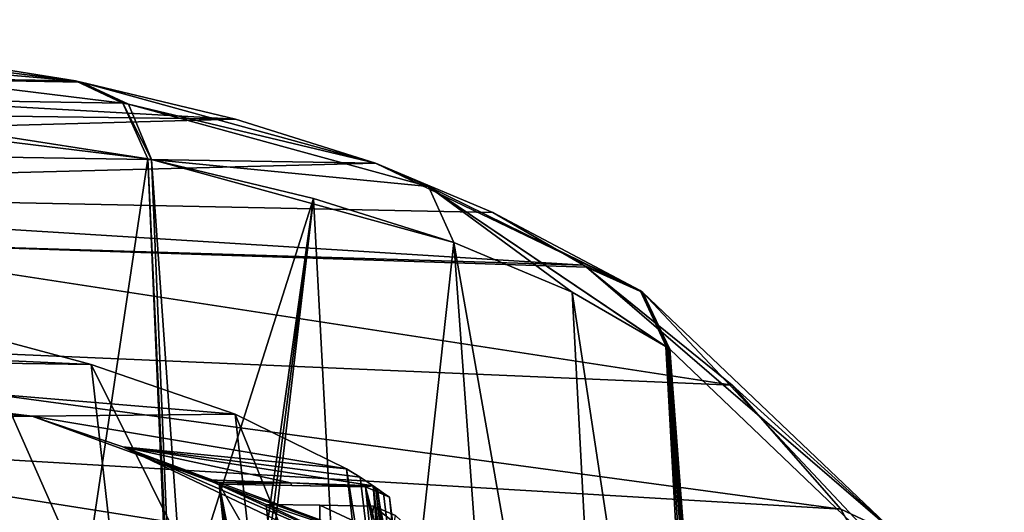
# Model space of a CAD drawing. Header units: metres. Extents: x -147 to 294, y -23 to 81.
# Tile 656 of 656: x 281 to 293, y 44 to 50. Entities that reach past the tile are written whole.
import ezdxf

# ---------------------------------------------------------------- set-up
doc = ezdxf.new("R2010")
doc.units = ezdxf.units.M
doc.layers.add('solid_AVA_153', color=7, linetype='CONTINUOUS')

msp = doc.modelspace()

# ---------------------------------------------------------------- linework, layer by layer
at = {"layer": 'solid_AVA_153'}
for points in [[(276.113953, 50.02177, 170.165039), (282.06192, 49.280865, 176.452499), (276.550537, 49.756172, 169.594437)], [(279.023529, 49.764523, 172.909378), (282.06192, 49.280865, 176.452499), (276.113953, 50.02177, 170.165039)], [(273.022766, 49.429905, 181.25676), (282.06192, 49.280865, 176.452499), (279.023529, 49.764523, 172.909378)], [(276.550537, 49.756172, 169.594437), (282.633881, 49.014141, 175.972473), (276.62384, 49.108288, 169.117737)], [(276.550537, 49.756172, 169.594437), (282.06192, 49.280865, 176.452499), (282.633881, 49.014141, 175.972473)], [(271.09668, 48.986984, 185.532074), (283.999054, 48.818699, 179.244339), (273.022766, 49.429905, 181.25676)], [(273.022766, 49.429905, 181.25676), (282.129547, 49.266636, 176.542435), (282.095764, 49.273758, 176.497437)], [(273.022766, 49.429905, 181.25676), (283.999054, 48.818699, 179.244339), (282.129547, 49.266636, 176.542435)], [(273.022766, 49.429905, 181.25676), (282.095764, 49.273758, 176.497437), (282.06192, 49.280865, 176.452499)], [(282.06192, 49.280865, 176.452499), (282.095764, 49.273758, 176.497437), (282.702789, 49.000282, 176.064117)], [(282.633881, 49.014141, 175.972473), (282.06192, 49.280865, 176.452499), (282.702789, 49.000282, 176.064117)], [(282.095764, 49.273758, 176.497437), (282.129547, 49.266636, 176.542435), (282.702789, 49.000282, 176.064117)], [(285.69339, 48.286804, 182.228973), (282.702789, 49.000282, 176.064117), (282.129547, 49.266636, 176.542435)], [(283.999054, 48.818699, 179.244339), (285.69339, 48.286804, 182.228973), (282.129547, 49.266636, 176.542435)], [(276.62384, 49.108288, 169.117737), (282.936829, 48.339996, 175.685135), (279.564026, 48.86367, 171.809509)], [(282.633881, 49.014141, 175.972473), (282.936829, 48.339996, 175.685135), (276.62384, 49.108288, 169.117737)], [(272.394775, 48.498833, 188.322449), (283.999054, 48.818699, 179.244339), (271.09668, 48.986984, 185.532074)], [(282.633881, 49.014141, 175.972473), (282.9823, 48.330719, 175.744888), (282.936829, 48.339996, 175.685135)], [(282.633881, 49.014141, 175.972473), (282.702789, 49.000282, 176.064117), (282.9823, 48.330719, 175.744888)], [(286.333435, 48.004234, 181.851334), (282.9823, 48.330719, 175.744888), (282.702789, 49.000282, 176.064117)], [(285.69339, 48.286804, 182.228973), (286.333435, 48.004234, 181.851334), (282.702789, 49.000282, 176.064117)], [(281.35022, 37.696011, 170.616821), (279.564026, 48.86367, 171.809509), (282.936829, 48.339996, 175.685135)], [(272.394775, 48.498833, 188.322449), (285.69339, 48.286804, 182.228973), (283.999054, 48.818699, 179.244339)], [(273.488708, 47.968681, 191.171967), (285.69339, 48.286804, 182.228973), (272.394775, 48.498833, 188.322449)], [(273.488708, 47.968681, 191.171967), (287.114014, 47.689964, 185.373138), (285.69339, 48.286804, 182.228973)], [(281.35022, 37.696011, 170.616821), (282.936829, 48.339996, 175.685135), (283.405212, 37.451275, 173.084122)], [(282.936829, 48.339996, 175.685135), (283.436462, 37.446842, 173.124969), (283.405212, 37.451275, 173.084122)], [(282.936829, 48.339996, 175.685135), (282.9823, 48.330719, 175.744888), (283.436462, 37.446842, 173.124969)], [(283.364471, 42.892918, 174.45314), (283.436462, 37.446842, 173.124969), (282.9823, 48.330719, 175.744888)], [(282.9823, 48.330719, 175.744888), (286.639038, 47.32605, 181.570999), (284.943634, 47.860432, 178.576996)], [(286.333435, 48.004234, 181.851334), (286.639038, 47.32605, 181.570999), (282.9823, 48.330719, 175.744888)], [(283.364471, 42.892918, 174.45314), (282.9823, 48.330719, 175.744888), (284.943634, 47.860432, 178.576996)], [(288.893463, 46.747849, 188.279053), (286.333435, 48.004234, 181.851334), (285.69339, 48.286804, 182.228973)], [(287.114014, 47.689964, 185.373138), (288.893463, 46.747849, 188.279053), (285.69339, 48.286804, 182.228973)], [(273.488708, 47.968681, 191.171967), (288.210297, 47.053856, 188.543182), (287.114014, 47.689964, 185.373138)], [(278.678497, 47.341549, 192.540283), (288.210297, 47.053856, 188.543182), (273.488708, 47.968681, 191.171967)], [(288.07077, 46.726536, 184.733932), (286.639038, 47.32605, 181.570999), (286.333435, 48.004234, 181.851334)], [(289.215454, 46.06171, 188.043106), (289.203705, 46.069931, 188.003143), (286.333435, 48.004234, 181.851334)], [(288.07077, 46.726536, 184.733932), (286.333435, 48.004234, 181.851334), (289.203705, 46.069931, 188.003143)], [(288.893463, 46.747849, 188.279053), (289.215454, 46.06171, 188.043106), (286.333435, 48.004234, 181.851334)], [(283.364471, 42.892918, 174.45314), (284.943634, 47.860432, 178.576996), (283.467682, 37.442371, 173.165894)], [(284.943634, 47.860432, 178.576996), (283.589844, 37.424568, 173.327087), (283.467682, 37.442371, 173.165894)], [(284.943634, 47.860432, 178.576996), (283.71048, 37.406448, 173.48793), (283.589844, 37.424568, 173.327087)], [(284.943634, 47.860432, 178.576996), (285.514282, 37.063633, 176.10878), (283.71048, 37.406448, 173.48793)], [(284.943634, 47.860432, 178.576996), (286.639038, 47.32605, 181.570999), (285.514282, 37.063633, 176.10878)], [(287.114014, 47.689964, 185.373138), (288.210297, 47.053856, 188.543182), (288.893463, 46.747849, 188.279053)], [(275.717407, 46.214062, 199.780685), (290.007843, 45.600525, 195.461685), (278.678497, 47.341549, 192.540283)], [(278.678497, 47.341549, 192.540283), (288.24469, 47.030254, 188.657211), (288.210297, 47.053856, 188.543182)], [(278.678497, 47.341549, 192.540283), (290.007843, 45.600525, 195.461685), (288.24469, 47.030254, 188.657211)], [(286.639038, 47.32605, 181.570999), (287.031708, 41.959126, 180.292435), (285.514282, 37.063633, 176.10878)], [(286.639038, 47.32605, 181.570999), (288.640656, 35.981171, 182.199661), (287.031708, 41.959126, 180.292435)], [(288.07077, 46.726536, 184.733932), (288.640656, 35.981171, 182.199661), (286.639038, 47.32605, 181.570999)], [(288.92926, 46.722935, 188.40361), (288.893463, 46.747849, 188.279053), (288.210297, 47.053856, 188.543182)], [(288.227539, 47.042034, 188.600266), (288.92926, 46.722935, 188.40361), (288.210297, 47.053856, 188.543182)], [(288.227539, 47.042034, 188.600266), (288.210297, 47.053856, 188.543182), (288.24469, 47.030254, 188.657211)], [(288.227539, 47.042034, 188.600266), (288.24469, 47.030254, 188.657211), (288.92926, 46.722935, 188.40361)], [(292.028625, 43.7705, 202.202515), (288.92926, 46.722935, 188.40361), (288.24469, 47.030254, 188.657211)], [(290.007843, 45.600525, 195.461685), (292.028625, 43.7705, 202.202515), (288.24469, 47.030254, 188.657211)], [(288.07077, 46.726536, 184.733932), (289.796692, 35.32132, 185.493073), (288.640656, 35.981171, 182.199661)], [(288.07077, 46.726536, 184.733932), (289.203705, 46.069931, 188.003143), (289.796692, 35.32132, 185.493073)], [(289.234894, 46.048836, 188.109787), (289.215454, 46.06171, 188.043106), (288.893463, 46.747849, 188.279053)], [(289.234894, 46.048836, 188.109787), (288.893463, 46.747849, 188.279053), (289.254486, 46.036339, 188.177231)], [(288.92926, 46.722935, 188.40361), (289.254486, 46.036339, 188.177231), (288.893463, 46.747849, 188.279053)], [(292.360413, 43.071255, 202.028839), (289.254486, 46.036339, 188.177231), (288.92926, 46.722935, 188.40361)], [(292.360413, 43.071255, 202.028839), (288.92926, 46.722935, 188.40361), (292.028625, 43.7705, 202.202515)], [(282.253387, 45.849865, 181.707413), (275.601318, 45.950104, 184.968231), (270.350922, 46.399879, 184.06488)], [(280.852966, 46.225655, 179.618393), (282.253387, 45.849865, 181.707413), (270.350922, 46.399879, 184.06488)], [(261.952972, 46.289906, 188.607483), (275.601318, 45.950104, 184.968231), (281.537689, 45.22858, 186.588943)], [(266.098907, 44.949997, 198.096558), (261.952972, 46.289906, 188.607483), (281.537689, 45.22858, 186.588943)], [(275.717407, 46.214062, 199.780685), (291.325012, 44.102501, 202.353912), (290.007843, 45.600525, 195.461685)], [(275.717407, 46.214062, 199.780685), (276.755615, 44.966064, 205.536728), (291.325012, 44.102501, 202.353912)], [(282.678375, 42.093159, 180.796143), (282.253387, 45.849865, 181.707413), (280.852966, 46.225655, 179.618393)], [(282.678375, 42.093159, 180.796143), (280.852966, 46.225655, 179.618393), (281.164673, 42.470562, 178.537827)], [(289.735352, 38.097263, 186.151184), (289.796692, 35.32132, 185.493073), (289.203705, 46.069931, 188.003143)], [(289.616486, 40.802757, 186.794724), (289.203705, 46.069931, 188.003143), (289.215454, 46.06171, 188.043106)], [(289.616486, 40.802757, 186.794724), (289.735352, 38.097263, 186.151184), (289.203705, 46.069931, 188.003143)], [(289.443542, 43.434368, 187.418411), (289.616486, 40.802757, 186.794724), (289.215454, 46.06171, 188.043106)], [(289.659973, 40.670162, 186.903976), (289.443542, 43.434368, 187.418411), (289.215454, 46.06171, 188.043106)], [(289.659973, 40.670162, 186.903976), (289.215454, 46.06171, 188.043106), (289.234894, 46.048836, 188.109787)], [(289.659973, 40.670162, 186.903976), (289.234894, 46.048836, 188.109787), (289.254486, 46.036339, 188.177231)], [(292.360413, 43.071255, 202.028839), (289.659973, 40.670162, 186.903976), (289.254486, 46.036339, 188.177231)], [(283.993347, 45.249729, 184.867264), (281.537689, 45.22858, 186.588943), (275.601318, 45.950104, 184.968231)], [(282.253387, 45.849865, 181.707413), (283.993347, 45.249729, 184.867264), (275.601318, 45.950104, 184.968231)], [(284.410187, 41.525181, 183.95282), (283.993347, 45.249729, 184.867264), (282.253387, 45.849865, 181.707413)], [(284.410187, 41.525181, 183.95282), (282.253387, 45.849865, 181.707413), (282.678375, 42.093159, 180.796143)], [(290.007843, 45.600525, 195.461685), (291.325012, 44.102501, 202.353912), (292.028625, 43.7705, 202.202515)], [(266.098907, 44.949997, 198.096558), (281.537689, 45.22858, 186.588943), (287.445221, 43.073013, 198.27449)], [(283.993347, 45.249729, 184.867264), (285.339905, 44.589584, 188.174591), (281.537689, 45.22858, 186.588943)], [(287.445221, 43.073013, 198.27449), (281.537689, 45.22858, 186.588943), (282.633606, 44.85471, 188.282455)], [(285.339905, 44.589584, 188.174591), (282.633606, 44.85471, 188.282455), (281.537689, 45.22858, 186.588943)], [(285.761292, 40.877609, 187.275711), (285.339905, 44.589584, 188.174591), (283.993347, 45.249729, 184.867264)], [(285.761292, 40.877609, 187.275711), (283.993347, 45.249729, 184.867264), (284.410187, 41.525181, 183.95282)], [(270.543976, 42.956482, 208.452499), (266.098907, 44.949997, 198.096558), (287.445221, 43.073013, 198.27449)], [(276.755615, 44.966064, 205.536728), (292.197083, 42.524864, 209.37677), (291.325012, 44.102501, 202.353912)], [(276.755615, 44.966064, 205.536728), (277.445648, 43.65794, 211.315964), (292.197083, 42.524864, 209.37677)], [(282.633606, 44.85471, 188.282455), (286.043121, 43.367069, 194.627045), (287.48175, 42.547119, 198.092575)], [(287.445221, 43.073013, 198.27449), (282.633606, 44.85471, 188.282455), (287.48175, 42.547119, 198.092575)], [(282.633606, 44.85471, 188.282455), (283.66684, 44.457211, 190.007614), (286.043121, 43.367069, 194.627045)], [(284.66507, 44.42194, 189.594803), (283.66684, 44.457211, 190.007614), (282.633606, 44.85471, 188.282455)], [(285.662964, 44.384552, 189.170929), (284.66507, 44.42194, 189.594803), (282.633606, 44.85471, 188.282455)], [(285.505219, 44.487324, 188.672134), (285.662964, 44.384552, 189.170929), (282.633606, 44.85471, 188.282455)], [(285.339905, 44.589584, 188.174591), (285.505219, 44.487324, 188.672134), (282.633606, 44.85471, 188.282455)], [(285.956482, 40.757755, 187.866394), (285.505219, 44.487324, 188.672134), (285.339905, 44.589584, 188.174591)], [(285.956482, 40.757755, 187.866394), (285.339905, 44.589584, 188.174591), (285.761292, 40.877609, 187.275711)], [(283.66684, 44.457211, 190.007614), (284.370605, 44.160217, 191.268112), (286.043121, 43.367069, 194.627045)], [(283.66684, 44.457211, 190.007614), (283.7995, 44.402611, 190.239349), (284.370605, 44.160217, 191.268112)], [(283.66684, 44.457211, 190.007614), (283.733826, 44.429699, 190.124283), (283.7995, 44.402611, 190.239349)], [(284.66507, 44.42194, 189.594803), (283.733826, 44.429699, 190.124283), (283.66684, 44.457211, 190.007614)], [(285.956482, 40.757755, 187.866394), (285.662964, 44.384552, 189.170929), (285.505219, 44.487324, 188.672134)], [(284.66507, 44.42194, 189.594803), (283.7995, 44.402611, 190.239349), (283.733826, 44.429699, 190.124283)], [(284.68161, 44.38998, 189.768173), (283.7995, 44.402611, 190.239349), (284.66507, 44.42194, 189.594803)], [(283.7995, 44.402611, 190.239349), (284.975647, 38.414051, 189.902267), (284.370605, 44.160217, 191.268112)], [(283.7995, 44.402611, 190.239349), (284.956482, 38.222984, 189.776672), (284.975647, 38.414051, 189.902267)], [(283.7995, 44.402611, 190.239349), (284.866943, 38.171181, 189.571808), (284.956482, 38.222984, 189.776672)], [(283.7995, 44.402611, 190.239349), (284.750183, 38.210392, 189.355118), (284.866943, 38.171181, 189.571808)], [(283.7995, 44.402611, 190.239349), (284.632477, 38.24939, 189.138916), (284.750183, 38.210392, 189.355118)], [(283.7995, 44.402611, 190.239349), (284.582703, 38.26659, 189.048508), (284.632477, 38.24939, 189.138916)], [(283.7995, 44.402611, 190.239349), (284.532532, 38.285576, 188.958588), (284.582703, 38.26659, 189.048508)], [(283.7995, 44.402611, 190.239349), (284.23703, 40.247425, 189.251678), (284.532532, 38.285576, 188.958588)], [(285.964447, 40.631004, 188.403183), (284.23703, 40.247425, 189.251678), (283.7995, 44.402611, 190.239349)], [(285.570343, 44.373909, 189.292847), (283.7995, 44.402611, 190.239349), (284.68161, 44.38998, 189.768173)], [(285.964447, 40.631004, 188.403183), (283.7995, 44.402611, 190.239349), (285.570343, 44.373909, 189.292847)], [(285.570343, 44.373909, 189.292847), (284.66507, 44.42194, 189.594803), (285.662964, 44.384552, 189.170929)], [(285.570343, 44.373909, 189.292847), (284.68161, 44.38998, 189.768173), (284.66507, 44.42194, 189.594803)], [(285.714661, 44.311546, 189.558472), (285.570343, 44.373909, 189.292847), (285.662964, 44.384552, 189.170929)], [(286.095398, 42.377388, 189.459229), (285.570343, 44.373909, 189.292847), (285.714661, 44.311546, 189.558472)], [(286.329834, 40.506081, 189.090607), (285.964447, 40.631004, 188.403183), (285.570343, 44.373909, 189.292847)], [(286.095398, 42.377388, 189.459229), (286.329834, 40.506081, 189.090607), (285.570343, 44.373909, 189.292847)], [(285.690887, 44.365639, 189.261917), (285.714661, 44.311546, 189.558472), (285.662964, 44.384552, 189.170929)], [(286.14151, 40.636147, 188.459991), (285.690887, 44.365639, 189.261917), (285.662964, 44.384552, 189.170929)], [(286.14151, 40.636147, 188.459991), (285.662964, 44.384552, 189.170929), (285.956482, 40.757755, 187.866394)], [(285.690887, 44.365639, 189.261917), (285.718262, 44.346977, 189.351883), (285.714661, 44.311546, 189.558472)], [(286.14151, 40.636147, 188.459991), (285.718262, 44.346977, 189.351883), (285.690887, 44.365639, 189.261917)], [(285.718262, 44.346977, 189.351883), (285.789978, 44.297588, 189.589706), (285.714661, 44.311546, 189.558472)], [(286.236298, 40.571217, 188.775146), (285.789978, 44.297588, 189.589706), (285.718262, 44.346977, 189.351883)], [(286.236298, 40.571217, 188.775146), (285.718262, 44.346977, 189.351883), (286.14151, 40.636147, 188.459991)], [(285.714661, 44.311546, 189.558472), (285.860992, 44.248165, 189.827744), (286.095398, 42.377388, 189.459229)], [(285.789978, 44.297588, 189.589706), (285.860992, 44.248165, 189.827744), (285.714661, 44.311546, 189.558472)], [(286.236298, 40.571217, 188.775146), (285.860992, 44.248165, 189.827744), (285.789978, 44.297588, 189.589706)], [(286.095398, 42.377388, 189.459229), (285.860992, 44.248165, 189.827744), (286.236298, 40.571217, 188.775146)], [(286.580566, 43.419991, 194.002213), (286.043121, 43.367069, 194.627045), (284.370605, 44.160217, 191.268112)], [(285.017181, 44.150707, 190.922684), (284.370605, 44.160217, 191.268112), (284.975647, 38.414051, 189.902267)], [(285.017181, 44.150707, 190.922684), (286.580566, 43.419991, 194.002213), (284.370605, 44.160217, 191.268112)], [(285.017181, 44.150707, 190.922684), (284.975647, 38.414051, 189.902267), (285.667145, 44.139351, 190.575134)], [(285.667145, 44.139351, 190.575134), (284.975647, 38.414051, 189.902267), (285.935791, 44.026222, 190.411789)], [(285.017181, 44.150707, 190.922684), (285.667145, 44.139351, 190.575134), (286.580566, 43.419991, 194.002213)], [(286.580566, 43.419991, 194.002213), (285.667145, 44.139351, 190.575134), (285.935791, 44.026222, 190.411789)], [(291.325012, 44.102501, 202.353912), (292.197083, 42.524864, 209.37677), (293.301208, 40.560219, 216.307083)], [(292.028625, 43.7705, 202.202515), (291.325012, 44.102501, 202.353912), (293.301208, 40.560219, 216.307083)]]:
    msp.add_3dface(points, dxfattribs=at)

doc.saveas('drawing.dxf')
